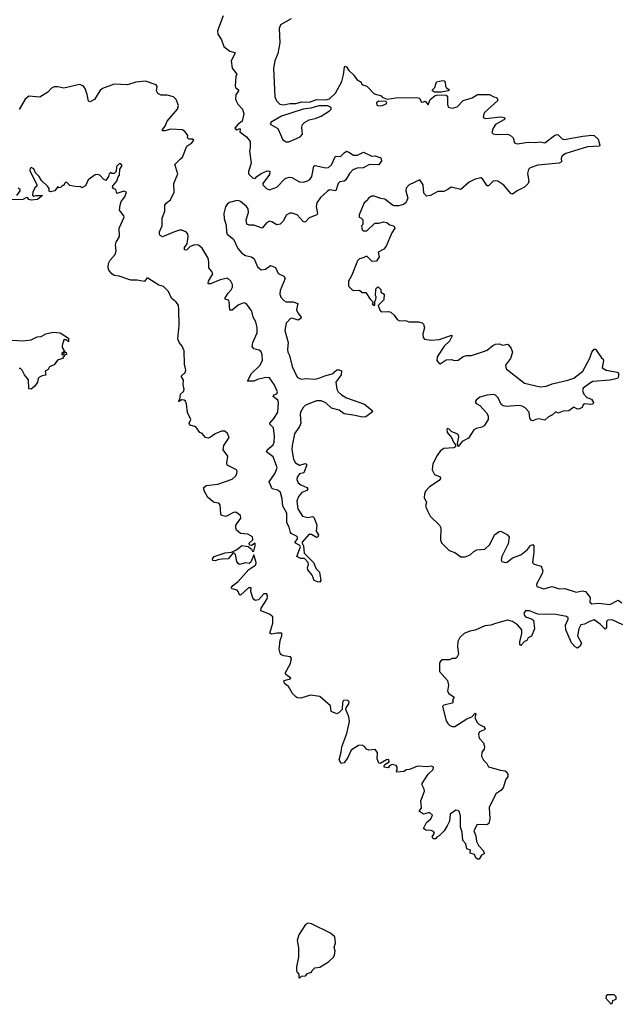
# Model space of a CAD drawing. Extents: x 2240384 to 2404287, y 351326 to 526670.
# Tile 299 of 309: x 2365578 to 2370580, y 475433 to 483617. Entities that reach past the tile are written whole.
import ezdxf

# ---------------------------------------------------------------- set-up
doc = ezdxf.new("R2010")
doc.units = 0

msp = doc.modelspace()

# ---------------------------------------------------------------- linework, layer by layer
at = {"layer": '0CON20XD'}
for points in [[(2367271.2, 483648.8), (2367224.4, 483525), (2367226.8, 483496.8), (2367255, 483450), (2367276, 483395), (2367325.6, 483355.6), (2367367.5, 483345), (2367367, 483333), (2367338, 483275), (2367345, 483213.3), (2367384, 483165), (2367376, 483145), (2367371.2, 483065), (2367374, 483055), (2367397.1, 483035), (2367398.6, 483025), (2367376.8, 482993.2), (2367373.1, 482955), (2367391.4, 482915), (2367430.8, 482875), (2367440.8, 482835), (2367429.4, 482775), (2367391.2, 482745), (2367367.5, 482715), (2367385, 482703.3), (2367405, 482712.5), (2367412.5, 482705), (2367410, 482685), (2367463.3, 482643.3), (2367494.4, 482605), (2367495.6, 482555), (2367489.4, 482525), (2367503.6, 482425), (2367481.2, 482355), (2367481.8, 482335), (2367515, 482302.9), (2367535, 482297.5), (2367548.9, 482315), (2367585, 482339.1), (2367635, 482360.9), (2367659.5, 482359.5), (2367655, 482330.8), (2367600, 482255), (2367599.4, 482245), (2367630.8, 482215), (2367655, 482203.3), (2367715, 482225.6), (2367785, 482298.2), (2367818.6, 482308.6), (2367840, 482305), (2367905, 482270), (2367935, 482267.5), (2367966, 482274), (2367990, 482290), (2368007.9, 482315), (2368025, 482400), (2368035, 482404.4), (2368125, 482385.8), (2368145, 482388), (2368169.7, 482410.3), (2368205, 482482), (2368245, 482479.2), (2368275, 482512), (2368295, 482523.3), (2368315, 482517.5), (2368355, 482491.4), (2368388.2, 482491.8), (2368435.8, 482515.8), (2368505, 482482.5), (2368535, 482486.2), (2368580, 482470), (2368587.5, 482445), (2368565, 482412), (2368487.5, 482412.5), (2368435, 482385.8), (2368385, 482383.3), (2368349.3, 482370.7), (2368320.9, 482339.1), (2368291.4, 482285), (2368275, 482275.6), (2368240, 482270), (2368225, 482257.1), (2368205.7, 482194.3), (2368155, 482201.9), (2368135, 482190.6), (2368080.7, 482139.3), (2368049.4, 482095), (2368043.1, 482065), (2368054, 482006), (2368048.8, 481995), (2367985, 481971.1), (2367955, 481936), (2367945, 481934), (2367935, 481941.4), (2367885, 481994.4), (2367845, 482008.1), (2367825, 482008.6), (2367795, 481992), (2367772.2, 481945), (2367745, 481919.1), (2367715, 481913.5), (2367675, 481938.6), (2367655, 481942.9), (2367631.1, 481928.9), (2367594.3, 481885.7), (2367525, 481908.8), (2367485, 481910), (2367467.9, 481917.9), (2367460.4, 481955), (2367480, 482015), (2367478.5, 482045), (2367464.4, 482065), (2367415, 482105.6), (2367395, 482113.3), (2367375, 482112.5), (2367323.1, 482096.9), (2367305, 482085.6), (2367288.6, 482061.4), (2367274.7, 482005.3), (2367278.9, 481965), (2367296.3, 481906.4), (2367296.9, 481855), (2367303.4, 481833.4), (2367355, 481792.9), (2367392.5, 481715), (2367425, 481676.7), (2367455, 481658.2), (2367505, 481647.5), (2367528.5, 481628.5), (2367555, 481562), (2367585, 481538.6), (2367623.3, 481545), (2367664.5, 481575.5), (2367705, 481557.8), (2367727.2, 481507.2), (2367773.8, 481485), (2367785.8, 481465), (2367744.5, 481365.5), (2367740, 481335), (2367749.8, 481309.8), (2367774, 481284), (2367795, 481272.9), (2367852.8, 481272.8), (2367889.7, 481259.7), (2367880.8, 481205), (2367891.3, 481181.3), (2367920, 481145), (2367916.7, 481135), (2367895, 481119.2), (2367845, 481137.5), (2367831.2, 481135), (2367793.8, 481096.2), (2367783.9, 481035), (2367811.8, 480935), (2367804.6, 480875.4), (2367807.5, 480855), (2367821.8, 480825), (2367844, 480735), (2367885, 480647.5), (2367903.8, 480633.8), (2367925, 480630), (2367955, 480635.4), (2368035, 480628.5), (2368075, 480640.4), (2368115, 480657.5), (2368177.2, 480672.8), (2368215, 480706), (2368235.9, 480705.9), (2368255, 480697.5), (2368250, 480665), (2368207.1, 480605), (2368215.8, 480545), (2368227.5, 480525), (2368255, 480500), (2368295.5, 480475.5), (2368445, 480421.4), (2368509.3, 480369.3), (2368511.7, 480358.3), (2368455, 480316.7), (2368425, 480312.5), (2368368.7, 480328.7), (2368275, 480341.9), (2368235, 480372.9), (2368169.5, 480389.5), (2368125, 480433.1), (2368085, 480449.6), (2368045, 480450.4), (2367955.9, 480414.1), (2367935.6, 480395), (2367912.5, 480355), (2367909.1, 480335), (2367915.5, 480265), (2367904.5, 480235), (2367863.9, 480175), (2367842.6, 480077.4), (2367842.2, 480045), (2367855, 479963.3), (2367872.9, 479935), (2367905, 479915.7), (2367955, 479929.4), (2367966.2, 479916.2), (2367940, 479850), (2367905, 479842.5), (2367884.5, 479815), (2367881.8, 479795), (2367895, 479767.1), (2367915, 479751.4), (2367965, 479730), (2367973.8, 479715), (2367965, 479704.3), (2367925, 479688), (2367896.9, 479655), (2367882.5, 479615), (2367892, 479552), (2367929.5, 479489.5), (2367975, 479478.9), (2368015, 479488), (2368027.3, 479477.3), (2368048.8, 479415), (2368042.5, 479365), (2368063.3, 479335), (2368057.5, 479315), (2368046.4, 479313.6), (2368005, 479337.5), (2367981.7, 479338.3), (2367927.5, 479275), (2367927.5, 479265), (2367936.7, 479245), (2367943, 479183), (2368022, 479105), (2368043.1, 479053.1), (2368071.2, 479025), (2368082.5, 478955), (2368075, 478942.5), (2368053.6, 478943.6), (2368027.5, 478955), (2368009.2, 478999.2), (2367973.3, 479045), (2367972, 479065), (2367978.8, 479085), (2367976.2, 479105), (2367945, 479140), (2367915, 479137.5), (2367882.5, 479155), (2367913.8, 479235), (2367908.3, 479248.3), (2367872.5, 479265), (2367867.5, 479275), (2367887, 479303), (2367888.8, 479315), (2367881.2, 479325), (2367835.9, 479345.9), (2367828.8, 479355), (2367819.1, 479399.1), (2367798.6, 479435), (2367800, 479515), (2367765.4, 479575), (2367760, 479635), (2367747.3, 479687.3), (2367725, 479707.1), (2367678.8, 479718.8), (2367652.5, 479775), (2367701.9, 479848.1), (2367718.2, 479895), (2367686.2, 479985), (2367629.2, 480025), (2367635, 480042), (2367686, 480084), (2367694.6, 480105.4), (2367697.7, 480155), (2367688.5, 480225), (2367658, 480255), (2367658.6, 480265), (2367694.3, 480305), (2367724.3, 480355), (2367730.6, 480435), (2367725, 480456), (2367686, 480485), (2367691.1, 480498.9)], [(2367835, 483624), (2367747.5, 483575), (2367736.7, 483545), (2367740, 483425), (2367724.2, 483335.8), (2367700, 483275), (2367687.5, 483215), (2367700.8, 482975), (2367713.5, 482943.5), (2367741.2, 482915), (2367775, 482910.9), (2367825, 482921.6), (2367875, 482920.9), (2367925, 482935.4), (2367987.3, 482932.7), (2368045, 482954.2), (2368125, 482951.2), (2368155, 482958.8), (2368204.1, 483005.9), (2368256.7, 483105), (2368271.7, 483158.3), (2368278.3, 483221.7), (2368285, 483230), (2368295, 483226.7), (2368316.1, 483196.1), (2368357.7, 483157.7), (2368380.7, 483120.7), (2368418.3, 483098.3), (2368420, 483085), (2368430, 483075), (2368465, 483064), (2368525, 483000.8), (2368585.9, 482985.9), (2368590, 482975), (2368605, 482966.7), (2368635, 482956.7), (2368705, 482969.2), (2368881.4, 482971.4), (2368903.8, 482963.8), (2368915, 482933.3), (2368929.3, 482930.7), (2368950, 482940), (2368975, 482910), (2368990, 482955), (2369033.1, 482986.9), (2369055, 482992.5), (2369125, 482988.8), (2369136.2, 482976.2), (2369135.8, 482915), (2369141.4, 482891.4), (2369175, 482881.4), (2369216.6, 482893.4), (2369264.3, 482945.7), (2369341.7, 482968.3), (2369383.4, 482996.6), (2369485, 482995.6), (2369520, 482975), (2369545, 482970), (2369553.8, 482945), (2369442.5, 482845), (2369433.3, 482825), (2369432.5, 482805), (2369455, 482796.7), (2369575, 482810), (2369610, 482805), (2369612.5, 482795), (2369602.5, 482785), (2369534, 482745), (2369513.8, 482715), (2369505, 482680), (2369515, 482670), (2369544.2, 482664.2), (2369634.1, 482665.9), (2369655, 482658), (2369681.2, 482635), (2369693.3, 482595), (2369715, 482586.2), (2369805, 482600.5), (2369865, 482596.5), (2369905, 482601.5), (2369945, 482593.2), (2370025, 482654.4), (2370045, 482663.1), (2370055, 482660.8), (2370087.9, 482627.9), (2370105, 482622.1), (2370259.4, 482650.6), (2370335, 482657.5), (2370355, 482654), (2370387.5, 482625), (2370402.5, 482575), (2370400, 482565), (2370298.3, 482561.7), (2370120, 482505), (2370088.8, 482485), (2370081.2, 482465), (2370083.8, 482435), (2370065, 482425.8), (2369885, 482408.9), (2369823, 482387), (2369808.3, 482371.7), (2369801.2, 482338.8), (2369811.2, 482275), (2369806.2, 482255), (2369775, 482226.7), (2369715, 482196.2), (2369675, 482167.5), (2369665, 482170), (2369605, 482242.9), (2369555, 482275.7), (2369535, 482279.2), (2369515, 482274.2), (2369475, 482236.2), (2369465, 482236), (2369426.7, 482295), (2369413.6, 482303.6), (2369365, 482292.5), (2369315, 482266.9), (2369245, 482207.1), (2369165, 482226.7), (2369136.7, 482205), (2369105, 482188.1), (2369055, 482189.2), (2368994.7, 482155.3), (2368961.9, 482151.9), (2368938.6, 482175), (2368933.9, 482243.9), (2368905, 482286.7), (2368817.5, 482245), (2368793, 482217), (2368790, 482195), (2368804.3, 482135), (2368788.1, 482095), (2368768.3, 482081.7), (2368729.3, 482070.7), (2368695, 482069.4), (2368677.1, 482077.1), (2368615, 482125.7), (2368580.3, 482130.3), (2368525, 482150), (2368505, 482150), (2368477.5, 482135), (2368466.4, 482113.6), (2368443.3, 482095), (2368400, 481995), (2368400, 481975), (2368415, 481970), (2368430, 481955), (2368430, 481915), (2368420, 481905), (2368425, 481870), (2368435, 481862.5), (2368465, 481862.5), (2368532.5, 481927.5), (2368565, 481926.7), (2368605, 481937.5), (2368630.7, 481930.7), (2368655, 481913.3), (2368690, 481905), (2368697.5, 481885), (2368673, 481847), (2368626.7, 481735), (2368605, 481711.2), (2368560, 481685), (2368567.5, 481645), (2368545, 481610), (2368508.3, 481608.3), (2368468.3, 481648.3), (2368455, 481650), (2368435, 481637.5), (2368405, 481630), (2368385, 481610), (2368381.7, 481598.3), (2368340, 481495), (2368312.5, 481445), (2368313, 481403), (2368337, 481377), (2368355, 481367.5), (2368405, 481370), (2368425, 481350), (2368455, 481350), (2368492.5, 481295), (2368518.3, 481268.3), (2368510, 481255), (2368525, 481242.5), (2368530, 481245), (2368530, 481275), (2368539.3, 481290.7), (2368542.5, 481315), (2368537.5, 481325), (2368540, 481375), (2368545, 481390), (2368558.3, 481398.3), (2368580, 481375), (2368581.7, 481351.7), (2368607.5, 481335), (2368605, 481290), (2368558.3, 481241.7), (2368571.7, 481201.7), (2368585, 481190), (2368645, 481193.3), (2368665, 481186.7), (2368691.7, 481161.7), (2368716.1, 481126.1), (2368735, 481113.8), (2368785, 481116.2), (2368815, 481106.7), (2368895, 481106.7), (2368925, 481097.5), (2368936.2, 481086.2), (2368943.3, 481055), (2368930, 481005), (2368932.5, 480975), (2368945, 480963.3), (2369002.5, 480952.5), (2369065, 480959.2), (2369170, 480995), (2369172.5, 480985), (2369152.5, 480945), (2369106.7, 480905), (2369050, 480815), (2369047.5, 480785), (2369065, 480760), (2369075, 480757.5), (2369125, 480790), (2369165, 480792.5), (2369195, 480783.8), (2369225, 480788), (2369265, 480817.5), (2369295, 480825.7), (2369335, 480827.1), (2369442.3, 480862.3), (2369465, 480871.4), (2369510.9, 480909.1), (2369535, 480920), (2369565, 480921.8), (2369595, 480912.8), (2369635, 480919.2), (2369643.3, 480915), (2369665.7, 480885), (2369676.9, 480855), (2369659.3, 480800.7), (2369616.2, 480745), (2369624, 480715), (2369776.6, 480596.6), (2369905, 480567.1), (2369957.8, 480572.2), (2370005, 480590.4), (2370135, 480620.5), (2370185, 480639.1), (2370259.2, 480695), (2370319.1, 480805), (2370335, 480853.3), (2370355, 480880), (2370365, 480877.5), (2370415, 480806.7), (2370430, 480795), (2370433.3, 480785), (2370420, 480725), (2370455, 480704.4), (2370548.3, 480688.3), (2370557.5, 480677.5), (2370558.3, 480651.7), (2370547.5, 480635), (2370485, 480620.5), (2370345, 480608.9), (2370315, 480594.5), (2370262.5, 480555), (2370257.5, 480535), (2370267.5, 480505), (2370295, 480476), (2370333.9, 480463.9), (2370348, 480435), (2370345, 480421.2), (2370325, 480418), (2370275, 480424), (2370264.5, 480415.5), (2370255, 480393.8), (2370233.6, 480383.6), (2370215, 480380), (2370185, 480397.5), (2370145, 480367.5), (2370097, 480363), (2370055, 480347.5), (2370035, 480357.5), (2370008.3, 480331.7), (2369975, 480317.5), (2369945, 480288.8), (2369895, 480298.8), (2369870, 480295), (2369845, 480282.5), (2369835, 480286.7), (2369821.2, 480305), (2369814.2, 480354.2), (2369782.3, 480392.3), (2369755.8, 480405.8), (2369729.7, 480409.7), (2369625, 480402.5), (2369597, 480407), (2369580.3, 480420.3), (2369555.5, 480475.5), (2369535, 480495.8), (2369515, 480500.8), (2369465, 480497.5), (2369405, 480480), (2369372.5, 480455), (2369365, 480440), (2369375, 480427.5), (2369405, 480410), (2369459.1, 480349.1), (2369474.2, 480324.2), (2369474, 480295), (2369439.3, 480240.7), (2369419.7, 480230.3), (2369375, 480220.8), (2369355, 480208), (2369310, 480140), (2369258.3, 480111.7), (2369225, 480070), (2369217.5, 480095), (2369229.3, 480149.3), (2369226.2, 480165), (2369215, 480176), (2369171.7, 480191.7), (2369150, 480215), (2369135, 480220), (2369130, 480215), (2369132.5, 480185), (2369167.5, 480145), (2369183.8, 480105), (2369202.5, 480085), (2369201.7, 480068.3), (2369185, 480058.8), (2369105, 480052), (2369075, 480031.2), (2369050, 479995), (2369014.3, 479925), (2369008, 479875), (2369026.1, 479836.1), (2369075, 479817.5), (2369076.7, 479805), (2369065, 479786.7), (2368985, 479734), (2368952.8, 479697.2), (2368943.9, 479673.9), (2368941.2, 479645), (2368960, 479605), (2368953.6, 479573.6), (2368970.5, 479530.5), (2368991.2, 479491.2), (2369070, 479415), (2369081.2, 479395), (2369076.7, 479295), (2369085, 479270), (2369150, 479205), (2369195, 479190), (2369245, 479152.5), (2369283, 479153), (2369325, 479168.8), (2369353.2, 479196.8), (2369378.5, 479211.5), (2369445, 479217.3), (2369487.8, 479255), (2369524.8, 479335.2), (2369565, 479362.5), (2369580, 479365), (2369635.4, 479335.4), (2369648.8, 479315), (2369638.9, 479261.1), (2369587.1, 479155), (2369582.5, 479125), (2369586.7, 479115), (2369615, 479105.7), (2369630.9, 479109.1), (2369676.5, 479143.5), (2369745, 479169.4), (2369800.6, 479215), (2369825, 479246.9), (2369845.6, 479255.6), (2369851.9, 479241.9), (2369852, 479188), (2369840.8, 479105), (2369855, 479092.5), (2369914.7, 479074.7), (2369927.5, 479037.5), (2369921.6, 479015), (2369874, 478925), (2369878.8, 478905), (2369935, 478885.7), (2370005, 478906.2), (2370065, 478888.1), (2370110.3, 478889.7)], [(2369085, 483014), (2369026, 483016), (2369010, 483025), (2369011.2, 483035), (2369028.8, 483055), (2369045, 483100), (2369095, 483112.5), (2369108.3, 483108.3), (2369117, 483097), (2369117.5, 483065), (2369123.3, 483055), (2369152.5, 483035), (2369140, 483025), (2369085, 483014)], [(2367691.1, 480498.9), (2367715, 480507.1), (2367720.5, 480525), (2367695, 480585.8), (2367655, 480640.8), (2367625, 480642.5), (2367554.6, 480625.4), (2367525, 480612.2), (2367473, 480613), (2367505, 480677.1), (2367575, 480742), (2367596.4, 480783.6), (2367594.3, 480835), (2367585, 480856), (2367569.5, 480869.5), (2367525, 480881.9), (2367512, 480902), (2367516.2, 480935), (2367552.8, 481015), (2367552.4, 481055), (2367541.8, 481105), (2367519.2, 481145), (2367507.5, 481195), (2367465, 481256.4), (2367445, 481262.7), (2367425, 481258.5), (2367395, 481243.6), (2367345, 481203.3), (2367324.4, 481204.4), (2367321.4, 481275), (2367315, 481286), (2367286.7, 481295), (2367285.8, 481305), (2367310.5, 481345), (2367336.7, 481373.3), (2367346.8, 481395), (2367346.8, 481415), (2367332.9, 481442.9), (2367305, 481469.1), (2367245, 481455.5), (2367165, 481421.1), (2367145, 481421.2), (2367147.8, 481445), (2367184.2, 481505), (2367176, 481525), (2367151.2, 481555), (2367152.1, 481605), (2367145.9, 481635), (2367095, 481719.5), (2367065, 481742.3), (2367035, 481745.4), (2366996.4, 481733.6), (2366965, 481700.6), (2366948, 481705), (2366948.9, 481725), (2366971.4, 481755), (2366979.4, 481815), (2366976.7, 481835), (2366965, 481851.2), (2366926.9, 481866.9), (2366906.6, 481866.6), (2366864.8, 481855.2), (2366765, 481812.5), (2366745, 481823.8), (2366740, 481835), (2366740, 481855), (2366763.5, 481905), (2366763, 481967), (2366784.6, 482025.4), (2366785, 482076), (2366795, 482092.9), (2366830.9, 482119.1), (2366864.1, 482184.1), (2366859.2, 482255), (2366894, 482335), (2366867.5, 482415), (2366915, 482460), (2366932, 482475), (2366967.5, 482565), (2367010, 482595), (2367026.2, 482615), (2367015, 482623.3), (2366983.3, 482625), (2366973.8, 482635), (2366975.8, 482655.8), (2366955, 482686.7), (2366932.3, 482702.3), (2366835, 482708.6), (2366785, 482693.3), (2366766.7, 482695), (2366764.4, 482705), (2366787.6, 482732.4), (2366804.7, 482775.3), (2366890.9, 482875), (2366897.7, 482905), (2366879.2, 482955), (2366856.2, 482975), (2366805, 482990.4), (2366755, 482991.2), (2366727.1, 483005), (2366716.7, 483025), (2366722.2, 483062.2), (2366712.2, 483075), (2366625, 483106.4), (2366542.9, 483097.1), (2366475, 483077.1), (2366365, 483081.2), (2366266.2, 483045), (2366243.8, 483025), (2366201.4, 482955), (2366165, 482936), (2366149.3, 482939.3), (2366140.4, 482995), (2366123.8, 483045), (2366105, 483069), (2366075, 483079.4), (2365945, 483047.7), (2365895, 483060.7), (2365865, 483059.6), (2365841.5, 483048.5), (2365812.2, 483015), (2365745.4, 482974.6), (2365655, 482982), (2365623.1, 482956.9), (2365575, 482870)], [(2367815, 482603.3), (2367880.7, 482629.3), (2367910, 482645), (2367930, 482665), (2367923.3, 482725), (2367930, 482745), (2367945.9, 482764.1), (2367985, 482786.2), (2368035, 482796), (2368085, 482816.2), (2368155, 482858.8), (2368168, 482875), (2368168.1, 482888.1), (2368140.6, 482900.6), (2368065, 482901.5), (2367998.1, 482881.9), (2367935, 482874.4), (2367755, 482814.5), (2367668.8, 482765), (2367660, 482755), (2367667.5, 482745), (2367725, 482712.5), (2367765, 482617.5), (2367795, 482603.3), (2367815, 482603.3)], [(2368560.5, 482900.5), (2368595, 482904.3), (2368625, 482918.8), (2368630, 482925), (2368625, 482937.5), (2368565, 482940), (2368546.2, 482925), (2368546.7, 482906.7), (2368560.5, 482900.5)], [(2366317, 482313), (2366295, 482280), (2366275, 482292.5), (2366245.9, 482325.9), (2366225, 482331.2), (2366205, 482326.7), (2366147.5, 482285), (2366125, 482237.5), (2366095, 482220), (2366085, 482230), (2366055, 482227.5), (2365995, 482240), (2365965, 482270), (2365950, 482255), (2365945, 482240), (2365935, 482240), (2365917, 482223), (2365905, 482220), (2365895, 482230), (2365870, 482195), (2365835, 482187.5), (2365823, 482193), (2365823.3, 482215), (2365810, 482235), (2365760.8, 482280.8), (2365740, 482315), (2365710, 482345), (2365696.4, 482376.4), (2365675, 482387.5), (2365665, 482380), (2365663.3, 482365), (2365720, 482245), (2365720, 482235), (2365705, 482220), (2365686.7, 482185), (2365685, 482160), (2365695, 482150), (2365715, 482156), (2365767.5, 482155), (2365725.9, 482124.1), (2365675, 482116.7), (2365655, 482122.5), (2365645, 482137.5), (2365635, 482140), (2365605, 482122.5), (2365505, 482120)], [(2370591.7, 478588.3), (2370505, 478630), (2370467.5, 478625), (2370456.2, 478615), (2370455.9, 478565.9), (2370445, 478551.2), (2370405, 478594.2), (2370355, 478628.8), (2370316.7, 478615), (2370275, 478594.2), (2370245, 478587.1), (2370226, 478555), (2370217.5, 478495), (2370250, 478435), (2370238.8, 478411.2), (2370215, 478394.2), (2370196.2, 478405), (2370165, 478439.2), (2370118.8, 478545), (2370116.9, 478585), (2370138, 478635), (2370138, 478645), (2370125, 478657.1), (2370035, 478673.5), (2369885, 478676.5), (2369817.5, 478705), (2369783.3, 478705), (2369768.8, 478685), (2369776.2, 478665), (2369785, 478654), (2369835, 478636.7), (2369850, 478625), (2369860, 478555), (2369835, 478492.5), (2369805, 478480), (2369793.6, 478456.4), (2369775, 478448.8), (2369745, 478416.7), (2369736.2, 478426.2), (2369735.7, 478445), (2369754.4, 478515), (2369752.5, 478545), (2369718.3, 478588.3), (2369675, 478615.6), (2369635, 478626), (2369535, 478598.2), (2369495, 478585.5), (2369445, 478579.5), (2369365, 478543.8), (2369320, 478535), (2369272.5, 478515), (2369237, 478483), (2369220.7, 478449.3), (2369217.5, 478405), (2369227.5, 478345), (2369213, 478317), (2369201.7, 478308.3), (2369175, 478307.5), (2369153, 478297), (2369093.6, 478296.4), (2369080.7, 478289.3), (2369069.3, 478270.7), (2369069.3, 478199.3), (2369136.2, 478125), (2369142.5, 478085), (2369135.7, 478035), (2369147.7, 478017.7), (2369190, 477985), (2369176.7, 477965), (2369183.3, 477945), (2369175, 477936.7), (2369105, 477919.4), (2369095, 477907.5), (2369125, 477790), (2369137.1, 477767.1), (2369155, 477750), (2369175, 477741.2), (2369195, 477743.8), (2369295, 477806), (2369337.3, 477822.7), (2369365, 477852.5), (2369370, 477845), (2369363.3, 477815), (2369385, 477773.3), (2369395, 477762), (2369435, 477742.5), (2369448, 477725), (2369443.3, 477715), (2369402.7, 477697.3), (2369391.7, 477678.3), (2369398.8, 477645), (2369435, 477606.2), (2369443.8, 477575), (2369440, 477555), (2369420.7, 477529.3), (2369418.8, 477495), (2369435, 477463.3), (2369462, 477435), (2369475, 477406.2), (2369575, 477378.6), (2369615, 477373.8), (2369626.7, 477365), (2369636.7, 477345), (2369636.7, 477325), (2369620, 477305), (2369597, 477233), (2369579.3, 477210.7), (2369537.5, 477182.5), (2369480.5, 477069.5), (2369488, 476975), (2369480, 476935), (2369463.6, 476926.4), (2369383, 476927), (2369354.2, 476875), (2369370, 476835), (2369376.1, 476786.1), (2369392.7, 476752.7), (2369435, 476710), (2369440, 476685), (2369417, 476673), (2369399.3, 476640.7), (2369385, 476640), (2369372, 476652), (2369359.1, 476679.1), (2369325, 476690), (2369325.9, 476715.9), (2369295, 476726.7), (2369288.1, 476768.1), (2369261.9, 476795), (2369257.1, 476865), (2369243.1, 476905), (2369244.2, 476995.8), (2369235, 477033.3), (2369225, 477043.8), (2369205, 477046.2), (2369158.8, 477015), (2369150.8, 476955), (2369133.1, 476916.9), (2369107.5, 476875), (2369065, 476833.3), (2369046.7, 476823.3), (2369035, 476807.5), (2369015, 476810), (2369007.5, 476825), (2369027.5, 476855), (2369019.3, 476869.3), (2368999.3, 476879.3), (2368955, 476880), (2368936.2, 476895), (2368961.2, 476945), (2368995.5, 476974.5), (2369011.2, 477005), (2368985, 477026.7), (2368935, 477012.5), (2368903.3, 477035), (2368903.3, 477045), (2368920, 477065), (2368913.8, 477125), (2368943.3, 477205), (2368941.7, 477221.7), (2368923.9, 477253.9), (2368925, 477270), (2368973.3, 477345), (2369017.5, 477385), (2369020, 477405), (2369003, 477413), (2368965, 477407.5), (2368885, 477412.5), (2368820, 477385), (2368795, 477383.3), (2368771.7, 477368.3), (2368715, 477362.5), (2368710, 477375), (2368717, 477383), (2368717.5, 477405), (2368707.5, 477417.5), (2368673.9, 477426.1), (2368654, 477416), (2368641.7, 477398.3), (2368610, 477405), (2368607.5, 477415), (2368613.6, 477426.4), (2368650.7, 477449.3), (2368647, 477467), (2368627.5, 477465), (2368576.2, 477433.8), (2368565, 477437.5), (2368550.8, 477475), (2368552.5, 477525), (2368535, 477550), (2368480, 477545), (2368462.5, 477555), (2368445, 477577.5), (2368425, 477586.2), (2368395, 477583.8), (2368335.6, 477544.4), (2368305.8, 477485), (2368275, 477440), (2368252.5, 477435), (2368234, 477465), (2368252.1, 477527.9), (2368256.4, 477573.6), (2368297.1, 477685), (2368320, 477785), (2368313.9, 477823.9), (2368290, 477885), (2368291.7, 477898.3), (2368315, 477930), (2368317, 477947), (2368305, 477960), (2368270.7, 477959.3), (2368263, 477943), (2368260, 477885), (2368235, 477857.5), (2368215, 477847.5), (2368167, 477867), (2368163.8, 477915), (2368075, 477991.2), (2367995, 478003.8), (2367915, 477978.8), (2367885, 477980), (2367870.5, 477990.5), (2367846, 478016), (2367813.8, 478075), (2367785.4, 478095.4), (2367774, 478115), (2367777.5, 478125), (2367817.5, 478135), (2367832.5, 478145), (2367791.2, 478175), (2367786.7, 478185), (2367828.6, 478265), (2367837.5, 478307.5), (2367831.2, 478321.2), (2367775, 478330), (2367755, 478339.2), (2367745, 478352), (2367735.5, 478385), (2367745, 478456.7), (2367758.8, 478495), (2367758.3, 478518.3), (2367715, 478519.2), (2367675, 478510.8), (2367658.8, 478518.8), (2367682, 478602), (2367682, 478655), (2367655.6, 478675.6), (2367583.8, 478705), (2367586, 478725), (2367636, 478805), (2367640, 478825), (2367632.5, 478845), (2367607.5, 478845), (2367565, 478795.8), (2367535, 478789.2), (2367518.8, 478805), (2367501.2, 478865), (2367502.5, 478895), (2367482, 478895), (2367414.3, 478834.3), (2367405, 478836.2), (2367395.5, 478865), (2367385.3, 478875.3), (2367345.8, 478885.8), (2367336.2, 478895), (2367349.2, 478915), (2367395, 478946.4), (2367482.8, 479047.2), (2367540.6, 479085), (2367544.4, 479105), (2367525, 479170), (2367500.7, 479109.3), (2367485, 479096.7), (2367455, 479102), (2367405, 479090), (2367396.7, 479095), (2367384.3, 479115), (2367371.7, 479171.7), (2367355, 479190), (2367311.2, 479135), (2367262.6, 479132.6), (2367235, 479131.1), (2367205, 479120), (2367185, 479122), (2367181.2, 479135), (2367194.2, 479155), (2367285.5, 479185.5), (2367339.3, 479190.7), (2367379.7, 479210.3), (2367425, 479245.6), (2367477.5, 479237.5), (2367505.9, 479215.9), (2367515, 479200), (2367525, 479200), (2367536.7, 479245), (2367536, 479265), (2367505, 479246.7), (2367490, 479250), (2367486.7, 479265), (2367516.4, 479293.6), (2367515, 479320), (2367475, 479341.2), (2367415, 479345.6), (2367381.1, 479375), (2367374.4, 479395), (2367375.7, 479415), (2367416, 479475), (2367413.3, 479495), (2367375, 479524), (2367355, 479522), (2367292.2, 479487.8), (2367256.2, 479495), (2367250, 479510), (2367245.5, 479585.5), (2367235, 479597.5), (2367195, 479605.6), (2367142, 479645), (2367114.4, 479695), (2367108, 479725), (2367127.5, 479745), (2367225, 479756.7), (2367345, 479798.9), (2367374.3, 479825), (2367384.3, 479845), (2367387.1, 479865), (2367382, 479875), (2367304.4, 479915), (2367299.5, 479935), (2367308.2, 479988.2), (2367270.9, 480040.9), (2367275, 480078.8), (2367319.2, 480145), (2367305, 480178.8), (2367285, 480196.7), (2367255, 480198), (2367204.1, 480175.9), (2367165, 480146.7), (2367145, 480140), (2367123.9, 480143.9), (2367095, 480177.5), (2367077, 480187), (2367042.1, 480232.1), (2366996.2, 480246.2), (2366990, 480255), (2366986.7, 480265), (2367000, 480295), (2366973.6, 480353.6), (2366965.8, 480424.2), (2366956.3, 480446.3), (2366945, 480454.3), (2366923.3, 480456.7), (2366905, 480442.5), (2366900, 480445), (2366909.3, 480460.7), (2366916, 480505), (2366941.7, 480528.3), (2366946.8, 480543.2), (2366938.8, 480585), (2366941.7, 480621.7), (2366920, 480655), (2366954, 480685), (2366960, 480705), (2366948.8, 480755), (2366946.2, 480865), (2366928, 480905), (2366903.1, 480935), (2366892.2, 480965), (2366905.7, 481075), (2366902.9, 481205), (2366898.8, 481245), (2366879.7, 481269.7), (2366841.7, 481301.7), (2366815, 481357.5), (2366775, 481400), (2366735, 481412), (2366645, 481470), (2366635, 481470), (2366615, 481442.5), (2366555, 481453.3), (2366503.6, 481453.6), (2366406.4, 481486.4), (2366365, 481491.2), (2366344.3, 481504.3), (2366320.8, 481535), (2366314.3, 481555.7), (2366317.8, 481592.2), (2366331.7, 481618.3), (2366372.5, 481665), (2366380, 481695), (2366375.6, 481745), (2366381.9, 481768.1), (2366409.2, 481815), (2366406.7, 481885), (2366447.5, 481975), (2366445, 481986.7), (2366408.8, 482035), (2366413.3, 482076.7), (2366423.3, 482105), (2366453.3, 482145), (2366467.5, 482185), (2366445, 482192.5), (2366385, 482172.5), (2366377.5, 482205), (2366361.7, 482211.7), (2366351.2, 482225), (2366353.9, 482236.1), (2366386.1, 482273.9), (2366397.5, 482312.5), (2366407.5, 482325), (2366410, 482375), (2366430, 482405), (2366418.3, 482418.3), (2366405, 482420), (2366383, 482397), (2366380, 482355), (2366365, 482340), (2366345, 482340), (2366333, 482347), (2366322.5, 482335), (2366317, 482313)], [(2365553.9, 482156.1), (2365583.3, 482195), (2365582.5, 482205), (2365565.7, 482215.7)], [(2365514.6, 480954.6), (2365605, 480947.1), (2365672.7, 480957.3), (2365725, 480982), (2365756.5, 480983.5), (2365795, 481007.5), (2365855, 481021.2), (2365915, 481013.3), (2365985, 480970), (2365985, 480940), (2365967, 480957), (2365944.1, 480955.9), (2365930.5, 480909.5), (2365932.3, 480892.3), (2365950, 480860), (2365930, 480845), (2365930, 480835), (2365937.5, 480832.5), (2365948.3, 480841.7), (2365950, 480860), (2365965, 480850), (2365967.5, 480835), (2365951.7, 480828.3), (2365935, 480800), (2365893, 480787), (2365865, 480750), (2365827, 480733), (2365815, 480710), (2365790, 480695), (2365796.4, 480663.6), (2365765, 480657.5), (2365742.5, 480645), (2365733.3, 480635), (2365726.7, 480605), (2365705, 480572.5), (2365675, 480547.5), (2365655, 480550), (2365651.2, 480625), (2365617.5, 480665), (2365600, 480705), (2365585, 480717.5), (2365575, 480717.5)], [(2370110.3, 478889.7), (2370205, 478858.6), (2370255, 478870), (2370283.3, 478865), (2370321.2, 478815), (2370318, 478775), (2370335, 478762.9), (2370393.5, 478766.5), (2370485, 478755.5), (2370555, 478792), (2370585, 478771.2)], [(2367905, 475650), (2367921.7, 475668.3), (2367955, 475670), (2367971.7, 475688.3), (2368005, 475700), (2368010, 475715), (2368033, 475737), (2368075, 475742.5), (2368145, 475787.5), (2368187.5, 475825), (2368196.4, 475843.6), (2368200, 475875), (2368193.3, 475905), (2368203.3, 475945), (2368197.5, 475995), (2368162.5, 476025), (2368005, 476103.3), (2367975, 476106.7), (2367953.6, 476096.4), (2367899.3, 476010.7), (2367886.7, 475965), (2367897, 475903), (2367897.5, 475825), (2367880, 475745), (2367880, 475715), (2367883, 475703), (2367900, 475685), (2367900, 475655), (2367905, 475650)], [(2370495, 475433.3), (2370507.5, 475445), (2370510, 475465), (2370537.5, 475475), (2370537.5, 475495), (2370521.7, 475511.7), (2370465, 475512.5), (2370453.3, 475505), (2370452.5, 475485), (2370495, 475433.3)]]:
    msp.add_lwpolyline(points, dxfattribs=at)

doc.saveas('drawing.dxf')
